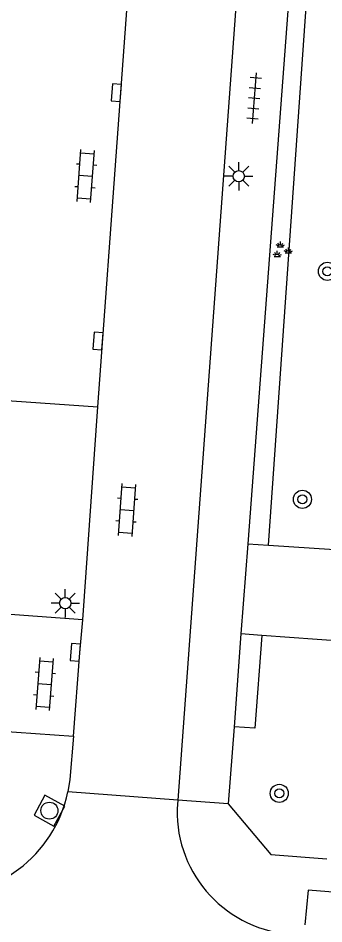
# Model space of a CAD drawing. Extents: x 132998 to 136004, y 396998 to 398512.
# Drawn here: x 133074.91 to 133088.4, y 397262.2 to 397302.13 of the extents above; entities that cross this region are included whole.
import ezdxf

# ---------------------------------------------------------------- set-up
doc = ezdxf.new("R2010")
doc.units = 0
for name, color, linetype in [('gg-knt-verharding', 7, 'Continuous'), ('gg-knt-verharding nz', 7, 'Continuous'), ('gt-grn-groengrens', 7, 'Continuous'), ('gt-grn-weggrens', 7, 'Continuous'), ('gt-symb-boom', 7, 'Continuous'), ('gt-symb-groenvak', 7, 'Continuous'), ('gt-symb-klinker verharding', 7, 'Continuous'), ('gt-symb-kolk', 7, 'Continuous'), ('gt-symb-lichtmast', 7, 'Continuous'), ('gt-symb-rioolschacht', 7, 'Continuous'), ('gt-symb-tegel verharding', 7, 'Continuous')]:
    doc.layers.add(name, color=color, linetype=linetype)

# ---------------------------------------------------------------- blocks, each defined once
blk = doc.blocks.new('gt0-BOOM')
at = {"layer": 'gt-symb-boom'}
for radius in [0.4, 0.2]:
    blk.add_circle((0, 0), radius, dxfattribs=at)
blk = doc.blocks.new('gt0-GRVAK')
at = {"layer": 'gt-symb-groenvak'}
for p, q in [((-0.11, 0.189), (-0.228, 0.24)), ((-0.182, 0.153), (0.088, 0.153)), ((-0.091, 0.211), (-0.156, 0.322)), ((-0.047, 0.214), (-0.047, 0.393)), ((-0.004, 0.211), (0.061, 0.322)), ((0.015, 0.189), (0.133, 0.24)), ((0.262, -0.052), (0.197, 0.059)), ((0.305, -0.049), (0.305, 0.13)), ((0.349, -0.052), (0.414, 0.059)), ((-0.245, -0.228), (-0.363, -0.177)), ((-0.318, -0.264), (-0.047, -0.264)), ((-0.226, -0.206), (-0.291, -0.095)), ((-0.183, -0.203), (-0.183, -0.024)), ((-0.139, -0.206), (-0.074, -0.095)), ((-0.12, -0.228), (-0.002, -0.177)), ((0.243, -0.074), (0.125, -0.023)), ((0.17, -0.11), (0.441, -0.11)), ((0.368, -0.074), (0.486, -0.023))]:
    blk.add_line(p, q, dxfattribs=at)
blk = doc.blocks.new('gt0-LMAST')
at = {"layer": 'gt-symb-lichtmast'}
for p, q in [((-0.182, 0.173), (-0.447, 0.438)), ((-0.005, 0.246), (-0.005, 0.621)), ((0.172, 0.173), (0.437, 0.438)), ((-0.255, -0.004), (-0.63, -0.004)), ((-0.182, -0.181), (-0.447, -0.446)), ((-0.005, -0.254), (-0.005, -0.629)), ((0.437, -0.446), (0.172, -0.181)), ((0.245, -0.004), (0.62, -0.004))]:
    blk.add_line(p, q, dxfattribs=at)
blk.add_circle((-0.005, -0.004), 0.25, dxfattribs=at)
blk = doc.blocks.new('gt0-TEG1')
at = {"layer": 'gt-symb-tegel verharding'}
for p, q in [((-1.125, 0), (1.125, 0)), ((-0.9, -0.25), (-0.9, 0.25)), ((-0.45, -0.25), (-0.45, 0.25)), ((0, -0.25), (0, 0.25)), ((0.45, -0.25), (0.45, 0.25)), ((0.9, -0.25), (0.9, 0.25))]:
    blk.add_line(p, q, dxfattribs=at)
blk = doc.blocks.new('gt0-KOLK')
at = {"layer": 'gt-symb-kolk'}
blk.add_lwpolyline([(0, 0), (0.375, 0), (0.375, 0.4), (-0.375, 0.4), (-0.375, 0), (0, 0)], dxfattribs=at)
blk = doc.blocks.new('gt0-KL1')
at = {"layer": 'gt-symb-klinker verharding'}
for p, q in [((-0.5, 0.3), (-0.5, 0.45)), ((0.5, 0.3), (0.5, 0.45)), ((-1.15, 0.3), (1.15, 0.3)), ((-1, -0.3), (-1, 0.3)), ((0, -0.3), (0, 0.3)), ((1, -0.3), (1, 0.3)), ((-1.15, -0.3), (1.15, -0.3)), ((-0.5, -0.45), (-0.5, -0.3)), ((0.5, -0.45), (0.5, -0.3))]:
    blk.add_line(p, q, dxfattribs=at)
blk = doc.blocks.new('gt0-RS')
at = {"layer": 'gt-symb-rioolschacht'}
blk.add_lwpolyline([(-0.5, -0.5), (0.5, -0.5), (0.5, 0.5), (-0.5, 0.5)], close=True, dxfattribs=at)
blk.add_circle((0, 0), 0.375, dxfattribs=at)

msp = doc.modelspace()

# ---------------------------------------------------------------- linework, layer by layer
at = {"layer": 'gg-knt-verharding'}
for p, q in [((133084.952, 397308.631), (133081.95, 397267.65)), ((133086.906, 397303.783), (133085.042, 397278.96)), ((133073.381, 397285.349), (133078.424, 397284.991)), ((133077.763, 397275.596), (133078.424, 397284.991)), ((133085.042, 397278.96), (133084.741, 397274.979)), ((133085.042, 397278.96), (133085.962, 397278.897)), ((133085.962, 397278.897), (133088.865, 397278.699)), ((133084.741, 397274.979), (133084.435, 397270.887)), ((133085.661, 397274.912), (133084.741, 397274.979)), ((133091.957, 397274.449), (133085.661, 397274.912)), ((133072.366, 397270.813), (133077.35, 397270.48)), ((133084.435, 397270.887), (133084.18, 397267.483)), ((133081.95, 397267.65), (133081.922, 397267.271))]:
    msp.add_line(p, q, dxfattribs=at)
for points in [[(133077.763, 397275.596), (133072.756, 397275.972), (133072.366, 397270.813)], [(133077.35, 397270.48), (133077.194, 397268.562), (133077.105, 397268.012)], [(133084.18, 397267.483), (133086.06, 397265.257), (133088.526, 397265.064)], [(133099.397, 397261.221), (133099.544, 397262.733), (133087.703, 397263.684), (133087.557, 397262.16)]]:
    msp.add_lwpolyline(points, dxfattribs=at)
for centre, radius, start, end in [((133071.475, 397269.204), 5.754, 265.7716, 348.0468), ((133087.353, 397267.152), 5.432, 178.7482, 267.1205)]:
    msp.add_arc(centre, radius, start, end, dxfattribs=at)
at = {"layer": 'gg-knt-verharding nz'}
for points in [[(133078.424, 397284.991), (133080.224, 397309.526), (133080.686, 397315.093)], [(133077.35, 397270.48), (133077.636, 397274.154), (133077.763, 397275.596)]]:
    msp.add_lwpolyline(points, dxfattribs=at)
at = {"layer": 'gt-grn-groengrens'}
msp.add_line((133085.962, 397278.897), (133087.697, 397303.744), dxfattribs=at)
msp.add_lwpolyline([(133085.661, 397274.912), (133085.354, 397270.819), (133084.435, 397270.887)], dxfattribs=at)
at = {"layer": 'gt-grn-weggrens'}
for p, q in [((133081.95, 397267.65), (133077.105, 397268.012)), ((133084.18, 397267.483), (133081.95, 397267.65))]:
    msp.add_line(p, q, dxfattribs=at)

# ---------------------------------------------------------------- block references
at = {"layer": 'gt-symb-boom'}
for p in [(133088.555, 397290.968), (133087.453, 397280.915), (133086.43, 397267.951)]:
    msp.add_blockref('gt0-BOOM', p, dxfattribs=at)
at = {"layer": 'gt-symb-groenvak'}
msp.add_blockref('gt0-GRVAK', (133086.526, 397291.893), dxfattribs=at)
at = {"layer": 'gt-symb-klinker verharding'}
for p, rotation in [((133077.893, 397295.166), 85.81229548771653), ((133079.709, 397280.449), -94.0121711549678), ((133076.073, 397272.771), -94.47340645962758)]:
    msp.add_blockref('gt0-KL1', p, dxfattribs=dict(at, rotation=rotation))
at = {"layer": 'gt-symb-kolk'}
for p, rotation in [((133079.441, 397298.827), 85.75513794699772), ((133078.633, 397287.879), 85.86946137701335), ((133077.636, 397274.154), 85.5265935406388)]:
    msp.add_blockref('gt0-KOLK', p, dxfattribs=dict(at, rotation=rotation))
at = {"layer": 'gt-symb-lichtmast'}
for p in [(133084.647, 397295.164), (133076.995, 397276.34)]:
    msp.add_blockref('gt0-LMAST', p, dxfattribs=at)
at = {"layer": 'gt-symb-rioolschacht', "rotation": -118.43662869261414}
msp.add_blockref('gt0-RS', (133076.288, 397267.188), dxfattribs=at)
at = {"layer": 'gt-symb-tegel verharding', "rotation": -94.64472160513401}
msp.add_blockref('gt0-TEG1', (133085.322, 397298.606), dxfattribs=at)

doc.saveas('drawing.dxf')
